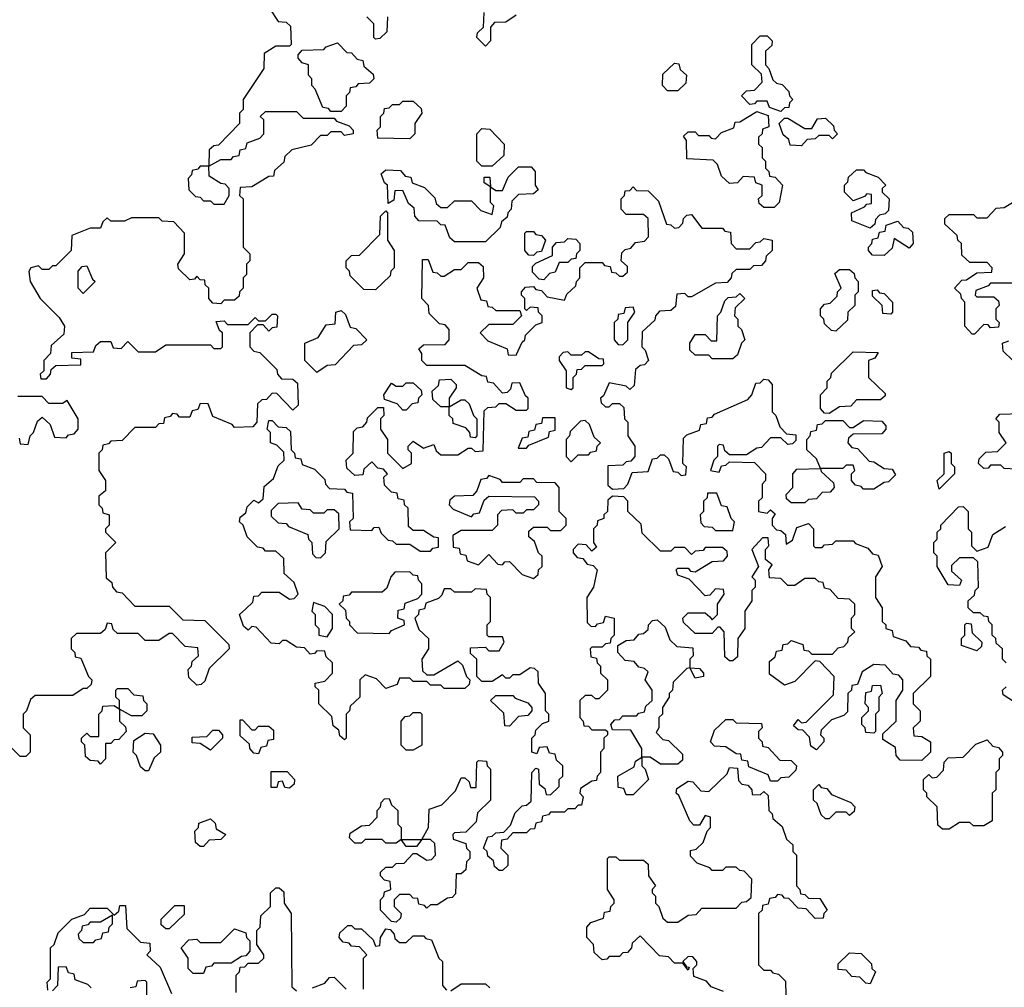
# Model space of a CAD drawing. Extents: x 2776963 to 2884430, y 684484 to 829250.
# Tile 276 of 287: x 2874630 to 2877495, y 801770 to 804587. Entities that reach past the tile are written whole.
import ezdxf

# ---------------------------------------------------------------- set-up
doc = ezdxf.new("R2010")
doc.units = 0

msp = doc.modelspace()

# ---------------------------------------------------------------- linework, layer by layer
at = {"layer": '0CON20XD'}
for points in [[(2875358.3, 804618.3), (2875381.7, 804581.7), (2875405, 804580), (2875418.3, 804568.3), (2875420, 804515), (2875415, 804510), (2875375, 804510), (2875341.7, 804488.3), (2875340, 804445), (2875280, 804355), (2875280, 804325), (2875270, 804315), (2875270, 804285), (2875208.3, 804221.7), (2875195, 804220), (2875181.7, 804208.3), (2875180, 804160), (2875215, 804180), (2875245, 804180), (2875251.7, 804188.3), (2875268.3, 804191.7), (2875271.7, 804208.3), (2875288.3, 804211.7), (2875291.7, 804228.3), (2875328.3, 804241.7), (2875340, 804255), (2875340, 804295), (2875330, 804305), (2875345, 804320), (2875435, 804320), (2875455, 804300), (2875545, 804300), (2875551.7, 804291.7), (2875588.3, 804278.3), (2875600, 804265), (2875600, 804255), (2875575, 804250), (2875565, 804260), (2875535, 804260), (2875525, 804250), (2875505, 804250), (2875478.3, 804221.7), (2875421.7, 804208.3), (2875401.7, 804188.3), (2875398.3, 804171.7), (2875371.7, 804148.3), (2875368.3, 804131.7), (2875355, 804130), (2875305, 804100), (2875271.7, 804098.3), (2875270, 804075), (2875280, 804065), (2875280, 803925), (2875300, 803905), (2875300, 803885), (2875290, 803875), (2875290, 803845), (2875280, 803835), (2875280, 803805), (2875270, 803795), (2875268.3, 803781.7), (2875255, 803770), (2875225, 803770), (2875215, 803760), (2875191.7, 803761.7), (2875180, 803775), (2875180, 803805), (2875170, 803815), (2875168.3, 803828.3), (2875155, 803830), (2875145, 803840), (2875138.3, 803831.7), (2875125, 803830), (2875091.7, 803861.7), (2875090, 803875), (2875110, 803905), (2875110, 803965), (2875078.3, 803998.3), (2875045, 804000), (2875035, 804010), (2874955, 804010), (2874935, 804000), (2874895, 804000), (2874885, 804010), (2874871.7, 803998.3), (2874865, 803980), (2874835, 803980), (2874781.7, 803958.3), (2874780, 803915), (2874735, 803870), (2874725, 803870), (2874715, 803860), (2874695, 803860), (2874685, 803870), (2874662.5, 803865), (2874656.4, 803853.6), (2874660, 803825), (2874690, 803775), (2874745, 803720), (2874760, 803695), (2874758.3, 803671.7), (2874721.7, 803638.3), (2874720, 803615), (2874700, 803595), (2874700, 803565), (2874690, 803555), (2874691.7, 803541.7), (2874708.3, 803541.7), (2874720, 803555), (2874721.7, 803568.3), (2874735, 803580), (2874808.3, 803581.7), (2874808.3, 803598.3), (2874781.7, 803601.7), (2874781.7, 803618.3), (2874845, 803620), (2874851.7, 803638.3), (2874865, 803650), (2874895, 803650), (2874901.7, 803631.7), (2874925, 803630), (2874945, 803650), (2874975, 803620), (2875025, 803620), (2875055, 803640), (2875185, 803640), (2875195, 803630), (2875215, 803630), (2875220, 803635), (2875220, 803675), (2875211.7, 803681.7), (2875201.7, 803708.3), (2875225, 803710), (2875235, 803700), (2875295, 803700), (2875315, 803720), (2875325, 803710), (2875345, 803710), (2875365, 803730), (2875375, 803730), (2875380, 803725), (2875378.3, 803691.7), (2875365, 803690), (2875355, 803680), (2875338.3, 803698.3), (2875321.7, 803698.3), (2875300, 803675), (2875300, 803635), (2875311.7, 803621.7), (2875328.3, 803618.3), (2875378.3, 803568.3), (2875380, 803555), (2875391.7, 803541.7), (2875425, 803540), (2875438.3, 803528.3), (2875440, 803465), (2875425, 803450), (2875378.3, 803498.3), (2875365, 803500), (2875348.3, 803481.7), (2875335, 803480), (2875321.7, 803468.3), (2875320, 803415), (2875308.3, 803401.7), (2875255, 803400), (2875248.3, 803408.3), (2875191.7, 803431.7), (2875178.3, 803468.3), (2875155, 803470), (2875148.3, 803451.7), (2875131.7, 803448.3), (2875125, 803430), (2875095, 803430), (2875088.3, 803438.3), (2875075, 803440), (2875068.3, 803431.7), (2875051.7, 803428.3), (2875048.3, 803411.7), (2875035, 803410), (2875025, 803400), (2874965, 803400), (2874928.3, 803361.7), (2874895, 803360), (2874888.3, 803351.7), (2874871.7, 803348.3), (2874870, 803335), (2874860, 803325), (2874860, 803275), (2874880, 803245), (2874880, 803215), (2874860, 803200), (2874860, 803175), (2874870, 803165), (2874871.7, 803151.7), (2874890, 803145), (2874890, 803115), (2874880, 803105), (2874880, 803095), (2874910, 803065), (2874880, 803035), (2874881.7, 802961.7), (2874898.3, 802948.3), (2874900, 802935), (2874911.7, 802921.7), (2874928.3, 802918.3), (2874965, 802880), (2875065, 802880), (2875105, 802840), (2875168.3, 802838.3), (2875238.3, 802768.3), (2875240, 802755), (2875181.7, 802698.3), (2875168.3, 802661.7), (2875158.3, 802651.7), (2875145, 802650), (2875121.7, 802671.7), (2875120, 802695), (2875130, 802705), (2875131.7, 802718.3), (2875150, 802735), (2875148.3, 802758.3), (2875111.7, 802761.7), (2875075, 802800), (2875065, 802800), (2875035, 802780), (2874995, 802780), (2874975, 802800), (2874915, 802800), (2874901.7, 802811.7), (2874898.3, 802828.3), (2874885, 802830), (2874878.3, 802811.7), (2874865, 802800), (2874795, 802800), (2874780, 802785), (2874780, 802755), (2874790, 802745), (2874791.7, 802731.7), (2874808.3, 802728.3), (2874830, 802675), (2874840, 802665), (2874838.3, 802651.7), (2874825, 802640), (2874815, 802640), (2874785, 802620), (2874675, 802620), (2874661.7, 802608.3), (2874650, 802575), (2874640, 802565), (2874640, 802525), (2874660, 802505), (2874660, 802455), (2874648.3, 802441.7), (2874631.7, 802441.7), (2874601.7, 802471.7)], [(2875985, 804510), (2875960, 804535), (2875961.7, 804548.3), (2875980, 804565), (2875981.7, 804608.3)], [(2875700, 804595), (2875698.3, 804551.7), (2875678.3, 804531.7), (2875665, 804530), (2875660, 804535), (2875660, 804575), (2875640, 804595)], [(2876075, 804600), (2876045, 804580), (2876011.7, 804578.3), (2876000, 804565), (2876000, 804525), (2875985, 804510)], [(2876845, 804320), (2876811.7, 804331.7), (2876805, 804350), (2876775, 804350), (2876768.3, 804341.7), (2876755, 804340), (2876730, 804365), (2876745, 804380), (2876768.3, 804381.7), (2876790, 804405), (2876788.3, 804428.3), (2876760, 804455), (2876760, 804515), (2876785, 804540), (2876805, 804540), (2876820, 804525), (2876818.3, 804511.7), (2876800, 804495), (2876800, 804455), (2876810, 804445), (2876821.7, 804411.7), (2876831.7, 804401.7), (2876848.3, 804398.3), (2876868.3, 804378.3), (2876870, 804365), (2876880, 804355), (2876870, 804345), (2876868.3, 804331.7), (2876855, 804330), (2876845, 804320)], [(2875565, 804320), (2875535, 804320), (2875528.3, 804328.3), (2875511.7, 804331.7), (2875490, 804385), (2875480, 804395), (2875480, 804415), (2875470, 804425), (2875470, 804455), (2875451.7, 804461.7), (2875440, 804475), (2875440, 804485), (2875451.7, 804498.3), (2875515, 804500), (2875521.7, 804508.3), (2875555, 804520), (2875581.7, 804491.7), (2875595, 804490), (2875611.7, 804471.7), (2875628.3, 804468.3), (2875631.7, 804451.7), (2875658.3, 804428.3), (2875660, 804415), (2875648.3, 804401.7), (2875615, 804400), (2875608.3, 804391.7), (2875591.7, 804388.3), (2875590, 804375), (2875580, 804365), (2875580, 804335), (2875565, 804320)], [(2876545, 804380), (2876515, 804380), (2876500, 804395), (2876501.7, 804428.3), (2876535, 804460), (2876548.3, 804458.3), (2876551.7, 804441.7), (2876570, 804425), (2876568.3, 804401.7), (2876545, 804380)], [(2875765, 804240), (2875671.7, 804241.7), (2875670, 804265), (2875680, 804275), (2875680, 804305), (2875690, 804315), (2875691.7, 804328.3), (2875705, 804330), (2875715, 804340), (2875735, 804340), (2875745, 804350), (2875775, 804350), (2875798.3, 804328.3), (2875800, 804315), (2875780, 804285), (2875780, 804255), (2875765, 804240)], [(2876825, 804040), (2876795, 804040), (2876781.7, 804051.7), (2876780, 804065), (2876790, 804075), (2876790, 804105), (2876771.7, 804111.7), (2876768.3, 804128.3), (2876735, 804130), (2876718.3, 804111.7), (2876695, 804110), (2876671.7, 804131.7), (2876660, 804165), (2876648.3, 804178.3), (2876571.7, 804181.7), (2876570, 804235), (2876561.7, 804248.3), (2876575, 804260), (2876595, 804260), (2876605, 804250), (2876635, 804250), (2876641.7, 804241.7), (2876655, 804240), (2876671.7, 804258.3), (2876708.3, 804271.7), (2876711.7, 804288.3), (2876725, 804290), (2876775, 804320), (2876808.3, 804308.3), (2876810, 804275), (2876791.7, 804268.3), (2876790, 804255), (2876780, 804245), (2876780, 804225), (2876790, 804215), (2876790, 804185), (2876800, 804175), (2876800, 804155), (2876810, 804145), (2876811.7, 804131.7), (2876828.3, 804128.3), (2876850, 804105), (2876840, 804055), (2876825, 804040)], [(2876905, 804220), (2876871.7, 804221.7), (2876868.3, 804238.3), (2876851.7, 804251.7), (2876840, 804285), (2876855, 804300), (2876865, 804300), (2876915, 804270), (2876935, 804270), (2876951.7, 804298.3), (2876975, 804300), (2876998.3, 804278.3), (2877000, 804265), (2877010, 804255), (2876995, 804240), (2876985, 804250), (2876955, 804250), (2876945, 804240), (2876921.7, 804238.3), (2876905, 804220)], [(2876005, 804160), (2875975, 804160), (2875960, 804175), (2875960, 804255), (2875975, 804270), (2875998.3, 804268.3), (2876040, 804225), (2876038.3, 804191.7), (2876005, 804160)], [(2875225, 804050), (2875240, 804075), (2875240, 804095), (2875228.3, 804108.3), (2875215, 804110), (2875181.7, 804131.7), (2875180, 804160), (2875155, 804160), (2875148.3, 804151.7), (2875131.7, 804148.3), (2875130, 804135), (2875120, 804125), (2875121.7, 804091.7), (2875141.7, 804071.7), (2875155, 804070), (2875165, 804060), (2875185, 804060), (2875195, 804050), (2875225, 804050)], [(2875985, 803940), (2875895, 803940), (2875881.7, 803951.7), (2875868.3, 803988.3), (2875855, 803990), (2875845, 804000), (2875791.7, 804001.7), (2875780, 804015), (2875778.3, 804038.3), (2875761.7, 804051.7), (2875745, 804090), (2875721.7, 804088.3), (2875718.3, 804061.7), (2875701.7, 804051.7), (2875700, 804105), (2875691.7, 804111.7), (2875681.7, 804138.3), (2875695, 804150), (2875738.3, 804148.3), (2875751.7, 804131.7), (2875768.3, 804128.3), (2875771.7, 804111.7), (2875808.3, 804098.3), (2875838.3, 804068.3), (2875841.7, 804051.7), (2875855, 804040), (2875875, 804040), (2875895, 804060), (2875945, 804060), (2875971.7, 804031.7), (2876005, 804020), (2876010, 804045), (2876000, 804055), (2876000, 804100), (2875981.7, 804111.7), (2875981.7, 804128.3), (2875998.3, 804128.3), (2876000, 804100), (2876015, 804090), (2876035, 804090), (2876051.7, 804128.3), (2876081.7, 804158.3), (2876118.3, 804158.3), (2876130, 804145), (2876130, 804105), (2876138.3, 804091.7), (2876125, 804080), (2876081.7, 804078.3), (2876061.7, 804058.3), (2876060, 804035), (2876050, 804025), (2876048.3, 804011.7), (2876031.7, 803998.3), (2876028.3, 803981.7), (2875985, 803940)], [(2877105, 803980), (2877051.7, 804001.7), (2877050, 804025), (2877088.3, 804041.7), (2877095, 804050), (2877108.3, 804051.7), (2877108.3, 804078.3), (2877095, 804080), (2877088.3, 804071.7), (2877055, 804060), (2877030, 804085), (2877030, 804105), (2877040, 804115), (2877041.7, 804128.3), (2877065, 804150), (2877085, 804150), (2877091.7, 804141.7), (2877128.3, 804128.3), (2877150, 804105), (2877140, 804095), (2877140, 804085), (2877160, 804065), (2877158.3, 804031.7), (2877148.3, 804021.7), (2877131.7, 804018.3), (2877120, 804005), (2877118.3, 803991.7), (2877105, 803980)], [(2876035, 802110), (2876025, 802110), (2876011.7, 802121.7), (2876008.3, 802138.3), (2875991.7, 802151.7), (2875990, 802165), (2875980, 802175), (2875991.7, 802208.3), (2876005, 802210), (2876015, 802220), (2876038.3, 802221.7), (2876058.3, 802241.7), (2876071.7, 802278.3), (2876091.7, 802298.3), (2876105, 802300), (2876118.3, 802311.7), (2876120, 802395), (2876131.7, 802408.3), (2876140, 802405), (2876141.7, 802361.7), (2876158.3, 802348.3), (2876161.7, 802331.7), (2876175, 802330), (2876200, 802355), (2876200, 802375), (2876210, 802385), (2876210, 802415), (2876191.7, 802431.7), (2876188.3, 802448.3), (2876171.7, 802451.7), (2876165, 802470), (2876141.7, 802468.3), (2876135, 802450), (2876120, 802455), (2876120, 802495), (2876130, 802505), (2876131.7, 802518.3), (2876151.7, 802538.3), (2876170, 802545), (2876170, 802565), (2876160, 802575), (2876160, 802625), (2876140, 802655), (2876138.3, 802688.3), (2876128.3, 802698.3), (2876115, 802700), (2876085, 802680), (2876065, 802680), (2876055, 802670), (2876045, 802670), (2876035, 802680), (2876005, 802660), (2875975, 802660), (2875960, 802675), (2875960, 802725), (2875941.7, 802741.7), (2875941.7, 802758.3), (2875985, 802760), (2875995, 802750), (2876025, 802750), (2876040, 802775), (2876035, 802790), (2875995, 802790), (2875990, 802795), (2875990, 802825), (2876000, 802835), (2876000, 802905), (2875990, 802915), (2875988.3, 802928.3), (2875955, 802930), (2875945, 802920), (2875895, 802920), (2875885, 802930), (2875865, 802930), (2875858.3, 802911.7), (2875848.3, 802901.7), (2875811.7, 802888.3), (2875808.3, 802871.7), (2875791.7, 802868.3), (2875790, 802855), (2875780, 802845), (2875791.7, 802811.7), (2875820, 802785), (2875820, 802755), (2875800, 802725), (2875801.7, 802691.7), (2875815, 802680), (2875835, 802680), (2875905, 802720), (2875918.3, 802708.3), (2875930, 802675), (2875940, 802665), (2875938.3, 802651.7), (2875925, 802640), (2875865, 802640), (2875855, 802650), (2875825, 802650), (2875815, 802660), (2875775, 802660), (2875765, 802670), (2875735, 802670), (2875728.3, 802651.7), (2875695, 802640), (2875668.3, 802668.3), (2875635, 802680), (2875620, 802665), (2875620, 802615), (2875591.7, 802588.3), (2875590, 802575), (2875580, 802565), (2875580, 802495), (2875575, 802490), (2875561.7, 802501.7), (2875558.3, 802518.3), (2875541.7, 802531.7), (2875538.3, 802558.3), (2875500, 802595), (2875500, 802635), (2875490, 802645), (2875490, 802655), (2875518.3, 802661.7), (2875540, 802685), (2875540, 802715), (2875521.7, 802731.7), (2875518.3, 802748.3), (2875495, 802750), (2875488.3, 802741.7), (2875475, 802740), (2875458.3, 802758.3), (2875435, 802760), (2875405, 802780), (2875395, 802780), (2875385, 802770), (2875361.7, 802771.7), (2875318.3, 802818.3), (2875305, 802820), (2875295, 802810), (2875281.7, 802821.7), (2875270, 802855), (2875288.3, 802871.7), (2875308.3, 802891.7), (2875311.7, 802908.3), (2875325, 802910), (2875335, 802920), (2875385, 802920), (2875415, 802900), (2875428.3, 802901.7), (2875440, 802915), (2875428.3, 802948.3), (2875400, 802975), (2875398.3, 803018.3), (2875375, 803040), (2875345, 803040), (2875338.3, 803048.3), (2875321.7, 803051.7), (2875291.7, 803081.7), (2875280, 803115), (2875270, 803125), (2875271.7, 803138.3), (2875288.3, 803151.7), (2875291.7, 803168.3), (2875311.7, 803188.3), (2875325, 803180), (2875338.3, 803191.7), (2875341.7, 803228.3), (2875368.3, 803251.7), (2875381.7, 803288.3), (2875400, 803305), (2875398.3, 803328.3), (2875378.3, 803348.3), (2875360, 803355), (2875360, 803385), (2875350, 803395), (2875355, 803420), (2875365, 803420), (2875381.7, 803401.7), (2875405, 803400), (2875418.3, 803388.3), (2875420, 803335), (2875430, 803325), (2875431.7, 803311.7), (2875448.3, 803308.3), (2875451.7, 803291.7), (2875488.3, 803278.3), (2875518.3, 803248.3), (2875520, 803235), (2875531.7, 803221.7), (2875575, 803220), (2875581.7, 803211.7), (2875598.3, 803208.3), (2875600, 803135), (2875590, 803125), (2875591.7, 803101.7), (2875655, 803100), (2875661.7, 803108.3), (2875675, 803110), (2875681.7, 803091.7), (2875701.7, 803071.7), (2875715, 803070), (2875725, 803060), (2875765, 803060), (2875795, 803040), (2875825, 803040), (2875831.7, 803048.3), (2875848.3, 803051.7), (2875848.3, 803078.3), (2875835, 803080), (2875805, 803100), (2875775, 803100), (2875761.7, 803111.7), (2875760, 803165), (2875750, 803175), (2875748.3, 803188.3), (2875731.7, 803191.7), (2875728.3, 803208.3), (2875711.7, 803211.7), (2875691.7, 803231.7), (2875690, 803255), (2875700, 803265), (2875688.3, 803278.3), (2875671.7, 803281.7), (2875655, 803300), (2875631.7, 803278.3), (2875628.3, 803261.7), (2875605, 803260), (2875581.7, 803281.7), (2875580, 803305), (2875600, 803325), (2875601.7, 803388.3), (2875611.7, 803398.3), (2875628.3, 803401.7), (2875640, 803415), (2875641.7, 803428.3), (2875671.7, 803458.3), (2875688.3, 803458.3), (2875690, 803435), (2875680, 803425), (2875680, 803395), (2875700, 803365), (2875700, 803325), (2875745, 803280), (2875770, 803295), (2875770, 803325), (2875760, 803335), (2875760, 803345), (2875775, 803360), (2875805, 803340), (2875835, 803350), (2875841.7, 803331.7), (2875855, 803320), (2875905, 803320), (2875935, 803340), (2875945, 803340), (2875955, 803330), (2875978.3, 803331.7), (2875981.7, 803448.3), (2875991.7, 803458.3), (2876015, 803460), (2876025, 803470), (2876045, 803470), (2876075, 803450), (2876105, 803450), (2876110, 803455), (2876110, 803485), (2876101.7, 803491.7), (2876085, 803530), (2876061.7, 803528.3), (2876058.3, 803511.7), (2876048.3, 803501.7), (2876035, 803500), (2876008.3, 803528.3), (2875991.7, 803531.7), (2875988.3, 803548.3), (2875975, 803550), (2875925, 803580), (2875815, 803580), (2875800, 803595), (2875800, 803615), (2875791.7, 803628.3), (2875805, 803640), (2875868.3, 803641.7), (2875880, 803655), (2875880, 803685), (2875868.3, 803698.3), (2875851.7, 803701.7), (2875821.7, 803731.7), (2875820, 803755), (2875800, 803775), (2875801.7, 803888.3), (2875818.3, 803888.3), (2875831.7, 803851.7), (2875845, 803850), (2875855, 803840), (2875865, 803840), (2875895, 803860), (2875915, 803860), (2875935, 803880), (2875965, 803880), (2875978.3, 803868.3), (2875980, 803835), (2875960, 803805), (2875971.7, 803771.7), (2875988.3, 803768.3), (2875991.7, 803751.7), (2876005, 803750), (2876015, 803740), (2876085, 803740), (2876090, 803725), (2876065, 803700), (2875995, 803700), (2875970, 803675), (2875991.7, 803651.7), (2876048.3, 803628.3), (2876051.7, 803611.7), (2876075, 803610), (2876091.7, 803648.3), (2876100, 803655), (2876101.7, 803668.3), (2876131.7, 803698.3), (2876150, 803705), (2876150, 803725), (2876140, 803735), (2876138.3, 803748.3), (2876115, 803750), (2876105, 803740), (2876100, 803745), (2876100, 803775), (2876090, 803785), (2876090, 803795), (2876101.7, 803808.3), (2876125, 803810), (2876131.7, 803801.7), (2876148.3, 803798.3), (2876165, 803780), (2876215, 803770), (2876221.7, 803788.3), (2876248.3, 803811.7), (2876250, 803825), (2876260, 803835), (2876260, 803865), (2876275, 803880), (2876325, 803880), (2876331.7, 803871.7), (2876348.3, 803868.3), (2876351.7, 803851.7), (2876365, 803850), (2876375, 803840), (2876385, 803840), (2876398.3, 803851.7), (2876398.3, 803868.3), (2876380, 803885), (2876381.7, 803908.3), (2876391.7, 803918.3), (2876408.3, 803921.7), (2876421.7, 803938.3), (2876448.3, 803941.7), (2876460, 803955), (2876458.3, 804008.3), (2876445, 804020), (2876395, 804020), (2876380, 804035), (2876380, 804065), (2876390, 804075), (2876391.7, 804088.3), (2876405, 804090), (2876415, 804100), (2876425, 804090), (2876458.3, 804088.3), (2876488.3, 804058.3), (2876511.7, 803991.7), (2876525, 803990), (2876535, 803980), (2876548.3, 803981.7), (2876560, 803995), (2876561.7, 804008.3), (2876571.7, 804018.3), (2876585, 804020), (2876615, 803980), (2876675, 803980), (2876681.7, 803971.7), (2876698.3, 803968.3), (2876700, 803935), (2876715, 803920), (2876755, 803920), (2876771.7, 803938.3), (2876785, 803940), (2876795, 803950), (2876820, 803945), (2876820, 803915), (2876801.7, 803898.3), (2876800, 803885), (2876788.3, 803871.7), (2876765, 803870), (2876755, 803860), (2876715, 803860), (2876701.7, 803848.3), (2876700, 803835), (2876688.3, 803821.7), (2876655, 803820), (2876585, 803780), (2876575, 803780), (2876565, 803790), (2876541.7, 803788.3), (2876538.3, 803751.7), (2876525, 803740), (2876491.7, 803738.3), (2876480, 803725), (2876478.3, 803711.7), (2876441.7, 803678.3), (2876440, 803635)], [(2877525, 803820), (2877455, 803820), (2877448.3, 803811.7), (2877411.7, 803798.3), (2877410, 803785), (2877415, 803780), (2877465, 803780), (2877478.3, 803768.3), (2877480, 803755), (2877470, 803745), (2877470, 803715), (2877480, 803705), (2877478.3, 803691.7), (2877455, 803690), (2877448.3, 803698.3), (2877435, 803700), (2877408.3, 803671.7), (2877401.7, 803671.7), (2877380, 803695), (2877380, 803765), (2877370, 803775), (2877368.3, 803788.3), (2877350, 803805), (2877371.7, 803828.3), (2877385, 803830), (2877415, 803850), (2877458.3, 803851.7), (2877460, 803865), (2877445, 803880), (2877395, 803880), (2877371.7, 803901.7), (2877370, 803935), (2877360, 803945), (2877358.3, 803958.3), (2877321.7, 803991.7), (2877321.7, 804008.3), (2877335, 804020), (2877405, 804020), (2877415, 804010), (2877445, 804010), (2877471.7, 804038.3), (2877495, 804040), (2877545, 804070)], [(2875665, 803800), (2875631.7, 803801.7), (2875591.7, 803841.7), (2875590, 803855), (2875580, 803865), (2875580, 803885), (2875595, 803900), (2875618.3, 803901.7), (2875678.3, 803961.7), (2875680, 804015), (2875695, 804030), (2875700, 804025), (2875700, 803945), (2875720, 803915), (2875720, 803865), (2875710, 803855), (2875708.3, 803841.7), (2875665, 803800)], [(2877145, 803900), (2877111.7, 803901.7), (2877100, 803915), (2877100, 803925), (2877110, 803935), (2877111.7, 803948.3), (2877128.3, 803951.7), (2877131.7, 803968.3), (2877148.3, 803971.7), (2877151.7, 803988.3), (2877185, 804000), (2877201.7, 803981.7), (2877215, 803980), (2877228.3, 803968.3), (2877230, 803935), (2877218.3, 803921.7), (2877175, 803950), (2877168.3, 803921.7), (2877145, 803900)], [(2876125, 803900), (2876111.7, 803901.7), (2876100, 803915), (2876100, 803965), (2876105, 803970), (2876125, 803970), (2876131.7, 803961.7), (2876148.3, 803958.3), (2876160, 803945), (2876148.3, 803911.7), (2876135, 803910), (2876125, 803900)], [(2876155, 803830), (2876141.7, 803831.7), (2876121.7, 803851.7), (2876121.7, 803868.3), (2876131.7, 803878.3), (2876180, 803900), (2876180, 803925), (2876191.7, 803938.3), (2876215, 803940), (2876225, 803950), (2876248.3, 803948.3), (2876260, 803935), (2876260, 803915), (2876250, 803905), (2876248.3, 803891.7), (2876235, 803890), (2876225, 803880), (2876200, 803880), (2876188.3, 803851.7), (2876171.7, 803848.3), (2876155, 803830)], [(2874815, 803790), (2874800, 803805), (2874800, 803855), (2874811.7, 803868.3), (2874825, 803870), (2874841.7, 803831.7), (2874850, 803825), (2874815, 803790)], [(2877005, 803680), (2876991.7, 803681.7), (2876971.7, 803701.7), (2876970, 803715), (2876960, 803725), (2876960, 803745), (2876971.7, 803758.3), (2876988.3, 803761.7), (2877008.3, 803781.7), (2877010, 803795), (2877020, 803805), (2877001.7, 803848.3), (2877015, 803860), (2877045, 803860), (2877058.3, 803848.3), (2877060, 803835), (2877070, 803825), (2877070, 803795), (2877060, 803785), (2877060, 803755), (2877040, 803735), (2877038.3, 803711.7), (2877005, 803680)], [(2876705, 803600), (2876645, 803600), (2876635, 803610), (2876595, 803610), (2876580, 803625), (2876580, 803645), (2876595, 803670), (2876625, 803670), (2876641.7, 803651.7), (2876658.3, 803651.7), (2876660, 803725), (2876670, 803735), (2876681.7, 803768.3), (2876691.7, 803778.3), (2876715, 803780), (2876725, 803790), (2876740, 803775), (2876711.7, 803748.3), (2876710, 803725), (2876720, 803715), (2876720, 803695), (2876730, 803685), (2876740, 803655), (2876730, 803645), (2876718.3, 803611.7), (2876705, 803600)], [(2877165, 803730), (2877141.7, 803731.7), (2877140, 803755), (2877111.7, 803781.7), (2877111.7, 803798.3), (2877125, 803800), (2877131.7, 803791.7), (2877145, 803790), (2877170, 803765), (2877170, 803735), (2877165, 803730)], [(2876385, 803640), (2876400, 803655), (2876400, 803705), (2876420, 803735), (2876415, 803750), (2876391.7, 803748.3), (2876388.3, 803731.7), (2876371.7, 803728.3), (2876370, 803715), (2876360, 803705), (2876360, 803655), (2876371.7, 803641.7), (2876385, 803640)], [(2875495, 803560), (2875460, 803595), (2875460, 803645), (2875498.3, 803661.7), (2875521.7, 803698.3), (2875548.3, 803701.7), (2875550, 803735), (2875565, 803740), (2875578.3, 803728.3), (2875591.7, 803691.7), (2875608.3, 803688.3), (2875640, 803655), (2875625, 803640), (2875601.7, 803638.3), (2875548.3, 803581.7), (2875525, 803580), (2875495, 803560)], [(2876440, 803635), (2876450, 803625), (2876460, 803595), (2876448.3, 803581.7), (2876435, 803580), (2876421.7, 803568.3), (2876418.3, 803521.7), (2876405, 803510), (2876395, 803520), (2876345, 803530), (2876328.3, 803491.7), (2876320, 803485), (2876321.7, 803471.7), (2876335, 803460), (2876345, 803460), (2876355, 803470), (2876375, 803470), (2876388.3, 803458.3), (2876390, 803425), (2876400, 803415), (2876400, 803375), (2876420, 803345), (2876420, 803315), (2876408.3, 803301.7), (2876395, 803300), (2876385, 803290), (2876341.7, 803288.3), (2876341.7, 803231.7), (2876355, 803220), (2876388.3, 803221.7), (2876400, 803235), (2876411.7, 803268.3), (2876458.3, 803271.7), (2876471.7, 803308.3), (2876485, 803310), (2876495, 803320), (2876505, 803320), (2876518.3, 803308.3), (2876531.7, 803271.7), (2876545, 803270), (2876555, 803260), (2876568.3, 803261.7), (2876570, 803285), (2876560, 803295), (2876561.7, 803368.3), (2876571.7, 803378.3), (2876608.3, 803391.7), (2876611.7, 803408.3), (2876628.3, 803411.7), (2876631.7, 803428.3), (2876645, 803430), (2876651.7, 803438.3), (2876748.3, 803481.7), (2876760, 803495), (2876771.7, 803528.3), (2876785, 803530), (2876795, 803540), (2876808.3, 803538.3), (2876820, 803525), (2876820, 803445), (2876830, 803435), (2876841.7, 803401.7), (2876861.7, 803381.7), (2876888.3, 803378.3), (2876888.3, 803361.7), (2876878.3, 803351.7), (2876865, 803350), (2876845, 803370), (2876815, 803370), (2876788.3, 803341.7), (2876775, 803340), (2876745, 803320), (2876695, 803320), (2876681.7, 803331.7), (2876678.3, 803348.3), (2876665, 803350), (2876660, 803345), (2876660, 803315), (2876650, 803305), (2876640, 803275), (2876665, 803270), (2876671.7, 803288.3), (2876685, 803290), (2876695, 803300), (2876768.3, 803298.3), (2876800, 803265), (2876800, 803245), (2876790, 803235), (2876790, 803195), (2876780, 803185), (2876780, 803155), (2876805, 803150), (2876815, 803160), (2876828.3, 803148.3), (2876820, 803135), (2876820, 803115), (2876831.7, 803101.7), (2876845, 803100), (2876858.3, 803088.3), (2876860, 803060), (2876878.3, 803071.7), (2876891.7, 803108.3), (2876925, 803120), (2876940, 803105), (2876940, 803055), (2876945, 803050), (2876965, 803050), (2876971.7, 803058.3), (2876995, 803060), (2877005, 803070), (2877055, 803070), (2877061.7, 803061.7), (2877098.3, 803048.3), (2877111.7, 803031.7), (2877128.3, 803028.3), (2877140, 802995), (2877120, 802965), (2877120, 802905), (2877140, 802875), (2877140, 802835), (2877150, 802825), (2877150, 802815), (2877168.3, 802808.3), (2877171.7, 802791.7), (2877208.3, 802778.3), (2877221.7, 802761.7), (2877245, 802760), (2877251.7, 802751.7), (2877268.3, 802748.3), (2877270, 802735), (2877280, 802725), (2877280, 802675), (2877230, 802625), (2877230, 802595), (2877250, 802575), (2877250, 802545), (2877245, 802540), (2877230, 802525), (2877231.7, 802501.7), (2877255, 802500), (2877280, 802485), (2877280, 802455), (2877255, 802430), (2877191.7, 802431.7), (2877180, 802445), (2877178.3, 802468.3), (2877141.7, 802491.7), (2877141.7, 802508.3), (2877180, 802545), (2877180, 802605), (2877200, 802635), (2877200, 802665), (2877188.3, 802678.3), (2877171.7, 802681.7), (2877148.3, 802708.3), (2877115, 802710), (2877081.7, 802688.3), (2877068.3, 802651.7), (2877051.7, 802648.3), (2877050, 802635), (2877040, 802625), (2877038.3, 802571.7), (2877028.3, 802561.7), (2876991.7, 802548.3), (2876961.7, 802518.3), (2876960, 802505), (2876970, 802495), (2876970, 802485), (2876948.3, 802461.7), (2876931.7, 802471.7), (2876928.3, 802498.3), (2876908.3, 802518.3), (2876895, 802520), (2876881.7, 802531.7), (2876895, 802550), (2876905, 802540), (2876918.3, 802541.7), (2876998.3, 802621.7), (2877000, 802675), (2876958.3, 802718.3), (2876945, 802720), (2876885, 802660), (2876855, 802650), (2876811.7, 802681.7), (2876811.7, 802718.3), (2876828.3, 802731.7), (2876831.7, 802748.3), (2876848.3, 802751.7), (2876851.7, 802768.3), (2876865, 802770), (2876875, 802780), (2876908.3, 802768.3), (2876911.7, 802751.7), (2876925, 802750), (2876935, 802740), (2876995, 802740), (2877011.7, 802758.3), (2877028.3, 802761.7), (2877040, 802775), (2877041.7, 802788.3), (2877060, 802805), (2877050, 802815), (2877050, 802845), (2877060, 802855), (2877060, 802885), (2877045, 802900), (2877011.7, 802901.7), (2876988.3, 802928.3), (2876971.7, 802931.7), (2876968.3, 802948.3), (2876955, 802950), (2876945, 802960), (2876915, 802960), (2876885, 802940), (2876865, 802940), (2876845, 802960), (2876811.7, 802961.7), (2876810, 802985), (2876820, 803000), (2876800, 803015), (2876800, 803045), (2876810, 803055), (2876808.3, 803078.3), (2876791.7, 803078.3), (2876760, 803045), (2876780, 802995), (2876760, 802965), (2876770, 802955), (2876770, 802935), (2876760, 802925), (2876760, 802895), (2876740, 802865), (2876740, 802815), (2876720, 802785), (2876718.3, 802731.7), (2876705, 802720), (2876695, 802720), (2876681.7, 802731.7), (2876680, 802805), (2876668.3, 802818.3), (2876661.7, 802818.3), (2876645, 802800), (2876595, 802800), (2876561.7, 802831.7), (2876560, 802845), (2876575, 802860), (2876625, 802860), (2876638.3, 802848.3), (2876645, 802840), (2876660, 802855), (2876660, 802885), (2876680, 802915), (2876678.3, 802928.3), (2876655, 802930), (2876638.3, 802911.7), (2876625, 802910), (2876578.3, 802958.3), (2876545, 802970), (2876540, 802985), (2876545, 802990), (2876575, 802990), (2876581.7, 802981.7), (2876595, 802980), (2876645, 803010), (2876678.3, 803011.7), (2876690, 803025), (2876688.3, 803038.3), (2876675, 803050), (2876625, 803050), (2876618.3, 803041.7), (2876595, 803040), (2876585, 803030), (2876565, 803050), (2876535, 803050), (2876525, 803040), (2876495, 803040), (2876441.7, 803091.7), (2876438.3, 803118.3), (2876400, 803155), (2876400, 803185), (2876388.3, 803198.3), (2876355, 803200), (2876341.7, 803188.3), (2876340, 803155), (2876330, 803145), (2876330, 803135), (2876311.7, 803128.3), (2876310, 803115), (2876300, 803105), (2876300, 803065), (2876308.3, 803051.7), (2876295, 803040), (2876278.3, 803058.3), (2876255, 803060), (2876240, 803045), (2876240, 803035), (2876251.7, 803021.7), (2876268.3, 803018.3), (2876281.7, 803001.7), (2876298.3, 802998.3), (2876310, 802985), (2876300, 802935), (2876280, 802905), (2876281.7, 802831.7), (2876291.7, 802821.7), (2876305, 802820), (2876311.7, 802828.3), (2876328.3, 802831.7), (2876335, 802850), (2876360, 802845), (2876360, 802795), (2876350, 802785), (2876348.3, 802771.7), (2876335, 802770), (2876325, 802760), (2876295, 802760), (2876290, 802755), (2876291.7, 802731.7), (2876308.3, 802728.3), (2876310, 802715), (2876320, 802705), (2876320, 802685), (2876340, 802665), (2876340, 802635), (2876315, 802610), (2876305, 802610), (2876295, 802620), (2876275, 802620), (2876260, 802605), (2876260, 802555), (2876270, 802545), (2876271.7, 802531.7), (2876285, 802530), (2876295, 802520), (2876335, 802520), (2876340, 802515), (2876340, 802505), (2876330, 802495), (2876330, 802465), (2876320, 802455), (2876320, 802395), (2876310, 802385), (2876308.3, 802371.7), (2876295, 802370), (2876261.7, 802348.3), (2876260, 802335), (2876270, 802325), (2876265, 802300), (2876255, 802300), (2876245, 802290), (2876225, 802290), (2876215, 802280), (2876175, 802280), (2876168.3, 802271.7), (2876151.7, 802268.3), (2876148.3, 802251.7), (2876131.7, 802248.3), (2876128.3, 802231.7), (2876115, 802230), (2876105, 802220), (2876065, 802220), (2876048.3, 802201.7), (2876031.7, 802198.3), (2876030, 802175), (2876050, 802155), (2876050, 802125), (2876035, 802110)], [(2877520, 803595), (2877491.7, 803621.7), (2877490, 803645), (2877508.3, 803651.7)], [(2876235, 803510), (2876240, 803515), (2876240, 803545), (2876250, 803555), (2876251.7, 803568.3), (2876265, 803570), (2876275, 803580), (2876325, 803580), (2876330, 803585), (2876328.3, 803598.3), (2876315, 803600), (2876285, 803620), (2876275, 803620), (2876265, 803610), (2876235, 803610), (2876225, 803620), (2876211.7, 803618.3), (2876200, 803605), (2876200, 803595), (2876220, 803565), (2876220, 803515), (2876235, 803510)], [(2876985, 803440), (2876971.7, 803441.7), (2876960, 803455), (2876960, 803495), (2876980, 803515), (2876980, 803535), (2876990, 803545), (2876991.7, 803558.3), (2877055, 803620), (2877128.3, 803618.3), (2877118.3, 803601.7), (2877100, 803595), (2877100, 803545), (2877148.3, 803498.3), (2877148.3, 803491.7), (2877135, 803480), (2877065, 803480), (2877048.3, 803461.7), (2877015, 803460), (2876985, 803440)], [(2875755, 803450), (2875745, 803450), (2875728.3, 803468.3), (2875691.7, 803481.7), (2875690, 803495), (2875711.7, 803528.3), (2875725, 803520), (2875745, 803520), (2875755, 803530), (2875775, 803530), (2875798.3, 803508.3), (2875800, 803495), (2875790, 803485), (2875788.3, 803471.7), (2875771.7, 803468.3), (2875755, 803450)], [(2875955, 803370), (2875941.7, 803371.7), (2875940, 803385), (2875928.3, 803398.3), (2875891.7, 803411.7), (2875890, 803425), (2875880, 803435), (2875880, 803460), (2875855, 803460), (2875831.7, 803481.7), (2875830, 803505), (2875848.3, 803521.7), (2875851.7, 803538.3), (2875885, 803540), (2875900, 803525), (2875900, 803515), (2875880, 803485), (2875880, 803460), (2875915, 803480), (2875925, 803480), (2875938.3, 803468.3), (2875950, 803435), (2875960, 803425), (2875960, 803375), (2875955, 803370)], [(2874628.3, 803368.3), (2874631.7, 803351.7), (2874655, 803350), (2874660, 803375), (2874670, 803385), (2874681.7, 803418.3), (2874695, 803430), (2874718.3, 803408.3), (2874731.7, 803371.7), (2874765, 803370), (2874771.7, 803378.3), (2874788.3, 803381.7), (2874800, 803395), (2874800, 803425), (2874768.3, 803478.3), (2874755, 803470), (2874715, 803470), (2874695, 803490), (2874625, 803490)], [(2877528.3, 803278.3), (2877495, 803280), (2877485, 803290), (2877455, 803290), (2877448.3, 803281.7), (2877435, 803280), (2877420, 803295), (2877421.7, 803308.3), (2877441.7, 803328.3), (2877475, 803330), (2877500, 803355), (2877480, 803385), (2877480, 803415), (2877470, 803425), (2877481.7, 803438.3), (2877545, 803440)], [(2876105, 803340), (2876111.7, 803348.3), (2876168.3, 803371.7), (2876171.7, 803388.3), (2876188.3, 803391.7), (2876188.3, 803428.3), (2876151.7, 803428.3), (2876148.3, 803411.7), (2876131.7, 803408.3), (2876128.3, 803391.7), (2876111.7, 803388.3), (2876108.3, 803371.7), (2876091.7, 803368.3), (2876080, 803340), (2876105, 803340)], [(2876235, 803300), (2876255, 803320), (2876285, 803320), (2876291.7, 803328.3), (2876308.3, 803331.7), (2876310, 803345), (2876320, 803355), (2876301.7, 803371.7), (2876288.3, 803408.3), (2876275, 803420), (2876261.7, 803418.3), (2876231.7, 803388.3), (2876230, 803375), (2876220, 803365), (2876220, 803315), (2876235, 803300)], [(2876915, 803180), (2876875, 803180), (2876861.7, 803191.7), (2876860, 803205), (2876880, 803225), (2876880, 803265), (2876891.7, 803278.3), (2876960, 803280), (2876948.3, 803308.3), (2876920, 803335), (2876920, 803365), (2876930, 803375), (2876931.7, 803388.3), (2876948.3, 803391.7), (2876951.7, 803408.3), (2876965, 803410), (2876975, 803420), (2877025, 803420), (2877045, 803400), (2877055, 803400), (2877085, 803420), (2877138.3, 803418.3), (2877150, 803405), (2877150, 803395), (2877138.3, 803381.7), (2877055, 803380), (2877041.7, 803368.3), (2877040, 803355), (2877051.7, 803341.7), (2877068.3, 803338.3), (2877101.7, 803301.7), (2877115, 803300), (2877145, 803280), (2877168.3, 803278.3), (2877178.3, 803261.7), (2877158.3, 803241.7), (2877145, 803240), (2877115, 803220), (2877085, 803220), (2877078.3, 803228.3), (2877061.7, 803231.7), (2877050, 803245), (2877050, 803265), (2877060, 803275), (2877055, 803290), (2877035, 803290), (2877025, 803280), (2876960, 803280), (2876961.7, 803271.7), (2876998.3, 803238.3), (2877000, 803225), (2876988.3, 803211.7), (2876965, 803210), (2876948.3, 803191.7), (2876925, 803190), (2876915, 803180)], [(2877305, 803220), (2877300, 803245), (2877320, 803265), (2877320, 803325), (2877335, 803330), (2877340, 803325), (2877340, 803295), (2877350, 803285), (2877350, 803265), (2877305, 803220)], [(2876125, 802960), (2876138.3, 802971.7), (2876140, 802985), (2876150, 802995), (2876150, 803025), (2876140, 803035), (2876128.3, 803068.3), (2876111.7, 803081.7), (2876111.7, 803098.3), (2876125, 803110), (2876165, 803110), (2876175, 803100), (2876205, 803100), (2876220, 803115), (2876220, 803135), (2876200, 803155), (2876200, 803225), (2876188.3, 803238.3), (2876135, 803240), (2876125, 803250), (2876095, 803250), (2876085, 803240), (2876035, 803240), (2876028.3, 803248.3), (2875995, 803260), (2875988.3, 803251.7), (2875971.7, 803248.3), (2875960, 803215), (2875948.3, 803201.7), (2875895, 803200), (2875881.7, 803188.3), (2875880, 803175), (2875891.7, 803161.7), (2875945, 803140), (2875951.7, 803148.3), (2875968.3, 803151.7), (2875981.7, 803188.3), (2875995, 803200), (2876128.3, 803198.3), (2876140, 803185), (2876140, 803175), (2876125, 803160), (2876105, 803160), (2876095, 803150), (2876075, 803150), (2876065, 803160), (2876031.7, 803158.3), (2876020, 803145), (2876020, 803115), (2876005, 803100), (2875915, 803100), (2875890, 803085), (2875891.7, 803051.7), (2875908.3, 803048.3), (2875911.7, 803031.7), (2875928.3, 803028.3), (2875931.7, 803011.7), (2875965, 803000), (2875995, 803030), (2876021.7, 803001.7), (2876035, 803000), (2876041.7, 803008.3), (2876055, 803010), (2876091.7, 802971.7), (2876125, 802960)], [(2876705, 803100), (2876710, 803125), (2876700, 803135), (2876688.3, 803168.3), (2876671.7, 803171.7), (2876658.3, 803208.3), (2876631.7, 803208.3), (2876630, 803195), (2876620, 803185), (2876620, 803155), (2876610, 803145), (2876611.7, 803121.7), (2876621.7, 803111.7), (2876645, 803110), (2876655, 803100), (2876705, 803100)], [(2875505, 803020), (2875520, 803035), (2875521.7, 803068.3), (2875560, 803105), (2875558.3, 803148.3), (2875545, 803160), (2875525, 803160), (2875515, 803150), (2875485, 803150), (2875475, 803160), (2875451.7, 803161.7), (2875440, 803180), (2875381.7, 803178.3), (2875361.7, 803158.3), (2875361.7, 803141.7), (2875381.7, 803121.7), (2875405, 803120), (2875411.7, 803111.7), (2875468.3, 803088.3), (2875470, 803075), (2875480, 803065), (2875481.7, 803031.7), (2875491.7, 803021.7), (2875505, 803020)], [(2877500, 802715), (2877490, 802725), (2877490, 802755), (2877471.7, 802771.7), (2877470, 802785), (2877460, 802795), (2877460, 802825), (2877450, 802835), (2877448.3, 802848.3), (2877435, 802850), (2877425, 802860), (2877405, 802860), (2877390, 802875), (2877390, 802895), (2877408.3, 802911.7), (2877410, 802925), (2877420, 802935), (2877418.3, 803008.3), (2877405, 803020), (2877365, 803020), (2877341.7, 802998.3), (2877341.7, 802981.7), (2877370, 802955), (2877365, 802940), (2877331.7, 802941.7), (2877300, 802995), (2877300, 803025), (2877290, 803035), (2877290, 803065), (2877300, 803075), (2877300, 803095), (2877310, 803105), (2877310, 803115), (2877361.7, 803168.3), (2877375, 803170), (2877390, 803155), (2877390, 803105), (2877400, 803095), (2877400, 803055), (2877415, 803040), (2877448.3, 803051.7), (2877461.7, 803088.3), (2877498.3, 803111.7)], [(2875705, 802800), (2875711.7, 802808.3), (2875750, 802825), (2875748.3, 802838.3), (2875730, 802845), (2875731.7, 802868.3), (2875748.3, 802871.7), (2875751.7, 802888.3), (2875788.3, 802901.7), (2875800, 802915), (2875800, 802945), (2875790, 802955), (2875788.3, 802968.3), (2875775, 802970), (2875765, 802980), (2875721.7, 802978.3), (2875710, 802965), (2875698.3, 802931.7), (2875685, 802920), (2875595, 802920), (2875588.3, 802911.7), (2875571.7, 802908.3), (2875570, 802895), (2875560, 802885), (2875578.3, 802868.3), (2875580, 802845), (2875590, 802835), (2875590, 802825), (2875611.7, 802801.7), (2875705, 802800)], [(2875525, 802790), (2875540, 802815), (2875540, 802855), (2875518.3, 802878.3), (2875485, 802890), (2875480, 802865), (2875490, 802855), (2875490, 802825), (2875500, 802815), (2875500, 802795), (2875525, 802790)], [(2876415, 802330), (2876395, 802330), (2876388.3, 802348.3), (2876371.7, 802351.7), (2876370, 802385), (2876418.3, 802411.7), (2876421.7, 802428.3), (2876440, 802440), (2876440, 802465), (2876408.3, 802518.3), (2876355, 802520), (2876350, 802535), (2876361.7, 802548.3), (2876375, 802550), (2876385, 802560), (2876425, 802560), (2876431.7, 802568.3), (2876448.3, 802571.7), (2876451.7, 802588.3), (2876470, 802605), (2876470, 802635), (2876450, 802665), (2876458.3, 802688.3), (2876448.3, 802698.3), (2876431.7, 802701.7), (2876418.3, 802718.3), (2876391.7, 802721.7), (2876370, 802745), (2876370, 802765), (2876395, 802780), (2876418.3, 802781.7), (2876431.7, 802798.3), (2876445, 802800), (2876458.3, 802811.7), (2876460, 802825), (2876471.7, 802838.3), (2876485, 802840), (2876508.3, 802818.3), (2876521.7, 802781.7), (2876541.7, 802761.7), (2876588.3, 802758.3), (2876590, 802735), (2876580, 802725), (2876580, 802700), (2876608.3, 802698.3), (2876620, 802685), (2876620, 802675), (2876595, 802670), (2876580, 802700), (2876571.7, 802698.3), (2876531.7, 802658.3), (2876530, 802635), (2876520, 802625), (2876520, 802615), (2876500, 802585), (2876500, 802565), (2876490, 802555), (2876490, 802525), (2876481.7, 802511.7), (2876501.7, 802491.7), (2876518.3, 802488.3), (2876558.3, 802448.3), (2876558.3, 802431.7), (2876545, 802420), (2876495, 802420), (2876465, 802440), (2876440, 802440), (2876440, 802415), (2876450, 802405), (2876460, 802375), (2876415, 802330)], [(2877415, 802750), (2877370, 802765), (2877370, 802785), (2877380, 802795), (2877380, 802825), (2877385, 802830), (2877398.3, 802828.3), (2877401.7, 802801.7), (2877430, 802775), (2877428.3, 802761.7), (2877415, 802750)], [(2874865, 802420), (2874858.3, 802428.3), (2874835, 802430), (2874821.7, 802441.7), (2874820, 802475), (2874810, 802485), (2874810, 802495), (2874825, 802510), (2874835, 802500), (2874860, 802500), (2874860, 802565), (2874870, 802575), (2874871.7, 802588.3), (2874905, 802590), (2874920, 802580), (2874920, 802605), (2874910, 802615), (2874910, 802635), (2874915, 802640), (2874945, 802640), (2874961.7, 802621.7), (2874988.3, 802618.3), (2874990, 802605), (2875000, 802595), (2875000, 802575), (2874985, 802560), (2874955, 802560), (2874920, 802580), (2874920, 802545), (2874938.3, 802528.3), (2874940, 802515), (2874918.3, 802491.7), (2874905, 802490), (2874895, 802480), (2874880, 802480), (2874880, 802435), (2874865, 802420)], [(2877115, 802510), (2877091.7, 802511.7), (2877090, 802525), (2877080, 802535), (2877080, 802555), (2877100, 802575), (2877100, 802585), (2877090, 802595), (2877091.7, 802628.3), (2877108.3, 802631.7), (2877111.7, 802648.3), (2877135, 802650), (2877140, 802625), (2877130, 802615), (2877130, 802575), (2877120, 802565), (2877120, 802515), (2877115, 802510)], [(2877525, 802600), (2877491.7, 802621.7), (2877490, 802635), (2877500, 802645)], [(2876055, 802530), (2876041.7, 802531.7), (2876038.3, 802568.3), (2876000, 802605), (2876015, 802620), (2876065, 802620), (2876071.7, 802611.7), (2876108.3, 802598.3), (2876120, 802585), (2876120, 802575), (2876108.3, 802561.7), (2876081.7, 802558.3), (2876055, 802530)], [(2875325, 802450), (2875311.7, 802451.7), (2875300, 802465), (2875298.3, 802478.3), (2875271.7, 802501.7), (2875271.7, 802548.3), (2875278.3, 802548.3), (2875305, 802520), (2875315, 802520), (2875325, 802530), (2875355, 802530), (2875368.3, 802518.3), (2875368.3, 802491.7), (2875351.7, 802488.3), (2875348.3, 802471.7), (2875331.7, 802468.3), (2875325, 802450)], [(2875775, 802460), (2875755, 802460), (2875740, 802475), (2875740, 802545), (2875751.7, 802558.3), (2875765, 802560), (2875775, 802570), (2875795, 802570), (2875800, 802565), (2875800, 802475), (2875775, 802460)], [(2876835, 802370), (2876815, 802370), (2876808.3, 802388.3), (2876751.7, 802411.7), (2876748.3, 802428.3), (2876731.7, 802431.7), (2876728.3, 802448.3), (2876715, 802450), (2876685, 802470), (2876651.7, 802471.7), (2876640, 802485), (2876651.7, 802518.3), (2876685, 802550), (2876705, 802550), (2876715, 802540), (2876788.3, 802538.3), (2876790, 802525), (2876780, 802515), (2876780, 802495), (2876790, 802485), (2876791.7, 802471.7), (2876808.3, 802468.3), (2876841.7, 802431.7), (2876875, 802430), (2876890, 802415), (2876888.3, 802401.7), (2876868.3, 802381.7), (2876845, 802380), (2876835, 802370)], [(2875185, 802460), (2875155, 802480), (2875131.7, 802481.7), (2875131.7, 802498.3), (2875175, 802500), (2875191.7, 802518.3), (2875208.3, 802518.3), (2875220, 802505), (2875220, 802495), (2875185, 802460)], [(2875005, 802400), (2874995, 802400), (2874981.7, 802411.7), (2874970, 802445), (2874960, 802455), (2874961.7, 802488.3), (2874995, 802510), (2875018.3, 802508.3), (2875040, 802475), (2875040, 802455), (2875021.7, 802438.3), (2875005, 802400)], [(2877335, 802230), (2877315, 802230), (2877301.7, 802241.7), (2877300, 802295), (2877270, 802325), (2877270, 802335), (2877260, 802345), (2877260, 802375), (2877275, 802390), (2877285, 802380), (2877298.3, 802381.7), (2877318.3, 802401.7), (2877320, 802425), (2877331.7, 802438.3), (2877375, 802440), (2877411.7, 802478.3), (2877445, 802490), (2877461.7, 802471.7), (2877478.3, 802468.3), (2877490, 802455), (2877490, 802445), (2877480, 802435), (2877480, 802405), (2877470, 802395), (2877470, 802345), (2877460, 802335), (2877460, 802255), (2877435, 802240), (2877405, 802240), (2877395, 802250), (2877365, 802250), (2877335, 802230)], [(2875725, 801960), (2875711.7, 801961.7), (2875680, 801995), (2875680, 802025), (2875690, 802035), (2875691.7, 802048.3), (2875710, 802055), (2875708.3, 802078.3), (2875691.7, 802081.7), (2875680, 802095), (2875680, 802105), (2875695, 802120), (2875715, 802120), (2875725, 802130), (2875748.3, 802131.7), (2875775, 802160), (2875785, 802160), (2875815, 802140), (2875828.3, 802141.7), (2875840, 802155), (2875838.3, 802188.3), (2875825, 802200), (2875800, 802200), (2875785, 802180), (2875755, 802180), (2875740, 802200), (2875725, 802190), (2875695, 802190), (2875685, 802200), (2875635, 802200), (2875625, 802190), (2875605, 802190), (2875590, 802205), (2875591.7, 802218.3), (2875625, 802240), (2875648.3, 802241.7), (2875670, 802265), (2875670, 802285), (2875680, 802295), (2875681.7, 802308.3), (2875691.7, 802318.3), (2875705, 802320), (2875711.7, 802301.7), (2875730, 802285), (2875730, 802245), (2875740, 802235), (2875740, 802200), (2875800, 802200), (2875820, 802235), (2875821.7, 802288.3), (2875858.3, 802301.7), (2875898.3, 802341.7), (2875915, 802380), (2875925, 802380), (2875938.3, 802368.3), (2875941.7, 802351.7), (2875958.3, 802351.7), (2875960, 802425), (2875965, 802430), (2875988.3, 802428.3), (2875990, 802415), (2876000, 802405), (2876000, 802315), (2875961.7, 802278.3), (2875958.3, 802251.7), (2875928.3, 802221.7), (2875895, 802220), (2875890, 802215), (2875891.7, 802201.7), (2875928.3, 802188.3), (2875930, 802175), (2875940, 802165), (2875940, 802145), (2875930, 802135), (2875928.3, 802111.7), (2875915, 802100), (2875900, 802100), (2875898.3, 802041.7), (2875888.3, 802031.7), (2875875, 802030), (2875845, 802010), (2875825, 802010), (2875815, 802000), (2875808.3, 802008.3), (2875791.7, 802011.7), (2875788.3, 802028.3), (2875775, 802030), (2875765, 802040), (2875735, 802040), (2875720, 802025), (2875720, 802005), (2875740, 801985), (2875738.3, 801971.7), (2875725, 801960)], [(2876678.3, 801758.3), (2876641.7, 801771.7), (2876628.3, 801788.3), (2876591.7, 801801.7), (2876590, 801825), (2876600, 801835), (2876600, 801845), (2876588.3, 801858.3), (2876575, 801860), (2876560, 801845), (2876570, 801830), (2876578.3, 801828.3), (2876575, 801820), (2876560, 801840), (2876535, 801840), (2876518.3, 801858.3), (2876491.7, 801861.7), (2876435, 801920), (2876411.7, 801898.3), (2876410, 801885), (2876398.3, 801871.7), (2876385, 801870), (2876375, 801860), (2876345, 801860), (2876338.3, 801851.7), (2876325, 801850), (2876301.7, 801871.7), (2876300, 801895), (2876280, 801915), (2876280, 801945), (2876291.7, 801958.3), (2876328.3, 801971.7), (2876331.7, 801988.3), (2876348.3, 801991.7), (2876350, 802005), (2876360, 802015), (2876360, 802025), (2876340, 802055), (2876340, 802145), (2876345, 802150), (2876365, 802150), (2876375, 802140), (2876445, 802140), (2876458.3, 802128.3), (2876460, 802095), (2876480, 802065), (2876470, 802055), (2876470, 802045), (2876480, 802035), (2876480, 802015), (2876490, 802005), (2876501.7, 801971.7), (2876515, 801960), (2876545, 801960), (2876575, 801980), (2876598.3, 801981.7), (2876615, 802000), (2876715, 802000), (2876731.7, 802018.3), (2876745, 802020), (2876758.3, 802031.7), (2876760, 802085), (2876738.3, 802108.3), (2876725, 802110), (2876715, 802120), (2876685, 802120), (2876675, 802110), (2876645, 802110), (2876638.3, 802118.3), (2876601.7, 802131.7), (2876581.7, 802151.7), (2876581.7, 802168.3), (2876598.3, 802171.7), (2876618.3, 802191.7), (2876630, 802225), (2876640, 802235), (2876640, 802265), (2876625, 802270), (2876608.3, 802241.7), (2876591.7, 802241.7), (2876580, 802255), (2876548.3, 802328.3), (2876540, 802335), (2876541.7, 802348.3), (2876575, 802370), (2876588.3, 802368.3), (2876611.7, 802341.7), (2876635, 802340), (2876688.3, 802391.7), (2876695, 802410), (2876718.3, 802408.3), (2876721.7, 802371.7), (2876731.7, 802361.7), (2876748.3, 802358.3), (2876760, 802345), (2876761.7, 802331.7), (2876785, 802330), (2876795, 802340), (2876808.3, 802328.3), (2876810, 802285), (2876820, 802275), (2876821.7, 802261.7), (2876848.3, 802238.3), (2876861.7, 802201.7), (2876880, 802185), (2876880, 802165), (2876890, 802155), (2876890, 802065), (2876900, 802055), (2876901.7, 802041.7), (2876915, 802040), (2876925, 802030), (2876958.3, 802028.3), (2876980, 801995), (2876970, 801985), (2876968.3, 801971.7), (2876945, 801970), (2876918.3, 801998.3), (2876895, 802000), (2876868.3, 802028.3), (2876855, 802030), (2876848.3, 802038.3), (2876835, 802040), (2876828.3, 802031.7), (2876811.7, 802028.3), (2876808.3, 802011.7), (2876791.7, 802008.3), (2876790, 801995), (2876780, 801985), (2876780, 801835), (2876795, 801820), (2876815, 801820), (2876821.7, 801811.7), (2876838.3, 801808.3), (2876858.3, 801788.3), (2876860, 801705)], [(2875415, 802350), (2875401.7, 802351.7), (2875395, 802370), (2875381.7, 802368.3), (2875378.3, 802351.7), (2875361.7, 802351.7), (2875361.7, 802398.3), (2875408.3, 802398.3), (2875430, 802375), (2875428.3, 802361.7), (2875415, 802350)], [(2876985, 802260), (2876975, 802260), (2876961.7, 802271.7), (2876950, 802305), (2876940, 802315), (2876940, 802345), (2876955, 802360), (2876961.7, 802351.7), (2876978.3, 802348.3), (2876991.7, 802331.7), (2877048.3, 802308.3), (2877060, 802295), (2877058.3, 802281.7), (2877045, 802270), (2877035, 802280), (2877005, 802280), (2876985, 802260)], [(2875165, 802180), (2875155, 802180), (2875141.7, 802191.7), (2875140, 802225), (2875150, 802235), (2875151.7, 802248.3), (2875185, 802260), (2875198.3, 802248.3), (2875201.7, 802231.7), (2875230, 802215), (2875215, 802200), (2875181.7, 802198.3), (2875165, 802180)], [(2875260, 801755), (2875260, 801805), (2875270, 801815), (2875271.7, 801828.3), (2875285, 801830), (2875295, 801840), (2875325, 801840), (2875340, 801855), (2875340, 801865), (2875320, 801895), (2875320, 801935), (2875330, 801945), (2875331.7, 801978.3), (2875360, 802005), (2875360, 802045), (2875375, 802060), (2875385, 802060), (2875398.3, 802048.3), (2875400, 802015), (2875420, 801985), (2875421.7, 801771.7), (2875435, 801760)], [(2874711.7, 801761.7), (2874710, 801785), (2874720, 801795), (2874720, 801885), (2874730, 801895), (2874741.7, 801928.3), (2874781.7, 801968.3), (2874818.3, 801981.7), (2874835, 802000), (2874885, 802000), (2874905, 801980), (2874918.3, 801991.7), (2874921.7, 802008.3), (2874938.3, 802008.3), (2874941.7, 801941.7), (2874981.7, 801901.7), (2875008.3, 801898.3), (2875010, 801875), (2875000, 801865), (2875038.3, 801828.3), (2875071.7, 801751.7)], [(2875065, 801940), (2875055, 801940), (2875041.7, 801951.7), (2875041.7, 801968.3), (2875081.7, 802008.3), (2875108.3, 802008.3), (2875108.3, 801981.7), (2875065, 801940)], [(2874845, 801900), (2874851.7, 801908.3), (2874868.3, 801911.7), (2874871.7, 801928.3), (2874888.3, 801931.7), (2874890, 801945), (2874900, 801955), (2874900, 801980), (2874865, 801960), (2874835, 801960), (2874828.3, 801951.7), (2874811.7, 801948.3), (2874810, 801935), (2874800, 801925), (2874801.7, 801911.7), (2874815, 801900), (2874845, 801900)], [(2875630, 801765), (2875630, 801855), (2875640, 801865), (2875618.3, 801888.3), (2875595, 801890), (2875588.3, 801898.3), (2875571.7, 801901.7), (2875560, 801915), (2875561.7, 801928.3), (2875585, 801950), (2875595, 801950), (2875605, 801940), (2875625, 801940), (2875658.3, 801908.3), (2875665, 801890), (2875678.3, 801891.7), (2875680, 801915), (2875695, 801940), (2875708.3, 801938.3), (2875720, 801925), (2875721.7, 801911.7), (2875735, 801900), (2875755, 801900), (2875775, 801920), (2875805, 801920), (2875811.7, 801911.7), (2875828.3, 801908.3), (2875850, 801855), (2875860, 801845), (2875860, 801775), (2875871.7, 801761.7)], [(2875165, 801810), (2875135, 801810), (2875120, 801825), (2875120, 801855), (2875100, 801885), (2875121.7, 801908.3), (2875145, 801910), (2875155, 801900), (2875215, 801900), (2875255, 801940), (2875288.3, 801928.3), (2875290, 801915), (2875300, 801905), (2875300, 801875), (2875288.3, 801861.7), (2875275, 801860), (2875245, 801840), (2875195, 801840), (2875188.3, 801831.7), (2875171.7, 801828.3), (2875165, 801810)], [(2877105, 801780), (2877091.7, 801781.7), (2877075, 801800), (2877051.7, 801801.7), (2877035, 801820), (2877011.7, 801821.7), (2877011.7, 801838.3), (2877045, 801870), (2877078.3, 801868.3), (2877108.3, 801838.3), (2877110, 801825), (2877120, 801815), (2877105, 801780)], [(2874838.3, 801768.3), (2874828.3, 801778.3), (2874791.7, 801791.7), (2874788.3, 801808.3), (2874771.7, 801811.7), (2874765, 801830), (2874741.7, 801828.3), (2874740, 801775), (2874725, 801760)], [(2875481.7, 801768.3), (2875518.3, 801781.7), (2875531.7, 801798.3), (2875545, 801800), (2875580, 801765)], [(2875000, 801735), (2875000, 801785), (2874995, 801790), (2874971.7, 801788.3), (2874968.3, 801771.7), (2874951.7, 801768.3)], [(2875885, 801760), (2875915, 801780), (2875985, 801780), (2875998.3, 801768.3)]]:
    msp.add_lwpolyline(points, dxfattribs=at)

doc.saveas('drawing.dxf')
